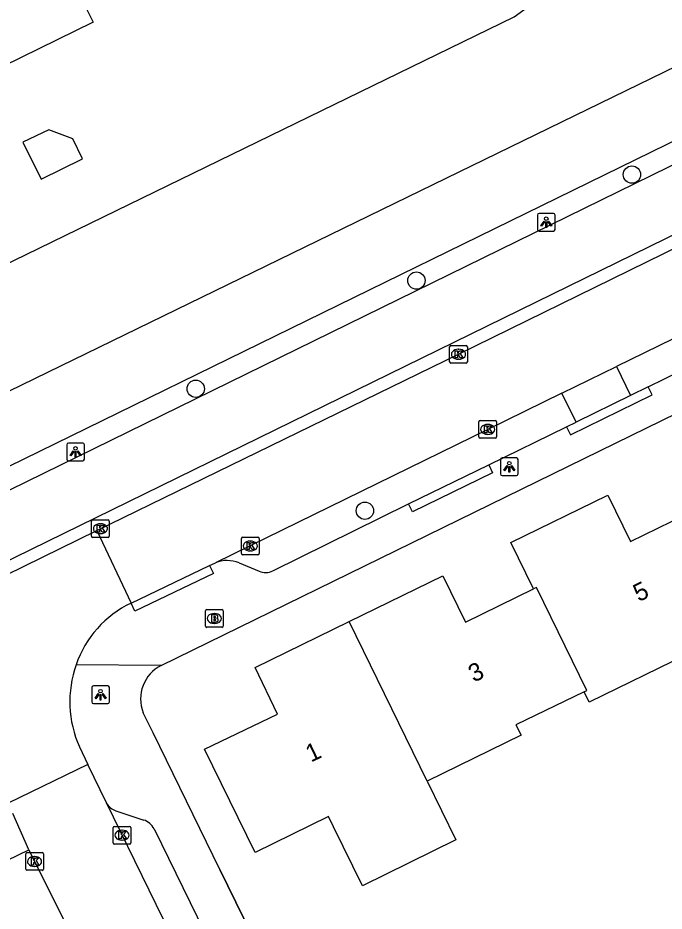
# Model space of a CAD drawing. Extents: x 160457 to 162082, y 388340 to 389736.
# Drawn here: x 161156.9 to 161193.4, y 388818.4 to 388868.8 of the extents above; entities that cross this region are included whole.
import ezdxf

# ---------------------------------------------------------------- set-up
doc = ezdxf.new("R2010")
doc.units = 0
for name, color, linetype in [('IMGEO_Boom', 7, 'Continuous'), ('IMGEO_Brandkraan', 7, 'Continuous'), ('IMGEO_Fietspad_gesloten', 7, 'Continuous'), ('IMGEO_Haag', 7, 'Continuous'), ('IMGEO_Kolk', 7, 'Continuous'), ('IMGEO_Lichtpunt', 7, 'Continuous'), ('IMGEO_Muur', 7, 'Continuous'), ('IMGEO_Pand', 7, 'Continuous'), ('IMGEO_Pand_nummerreeks', 7, 'Continuous'), ('IMGEO_Parkeervlak_open', 7, 'Continuous'), ('IMGEO_Rijbaan_lokaal_gesloten', 7, 'Continuous'), ('IMGEO_Rijbaan_lokaal_open', 7, 'Continuous'), ('IMGEO_Voetpad_open', 7, 'Continuous'), ('IMGEO_Waterloop', 7, 'Continuous')]:
    doc.layers.add(name, color=color, linetype=linetype)

msp = doc.modelspace()

# ---------------------------------------------------------------- linework, layer by layer
at = {"layer": 'IMGEO_Boom'}
for centre in [(161191.536, 388859.966), (161179.376, 388853.983), (161166.918, 388847.873), (161176.464, 388840.991)]:
    msp.add_circle(centre, 0.489, dxfattribs=at)
at = {"layer": 'IMGEO_Brandkraan'}
for p, q in [((161167.469, 388834.482), (161167.469, 388835.334)), ((161167.544, 388835.408), (161168.396, 388835.408)), ((161168.47, 388835.334), (161168.47, 388834.482)), ((161167.957, 388835.188), (161167.982, 388835.188)), ((161168.396, 388834.408), (161167.544, 388834.408)), ((161167.98, 388834.628), (161167.955, 388834.628))]:
    msp.add_line(p, q, dxfattribs=at)
for points in [[(161167.469, 388834.482), (161167.469, 388835.334)], [(161167.544, 388835.408), (161168.396, 388835.408)], [(161168.47, 388835.334), (161168.47, 388834.482)], [(161167.817, 388835.108), (161167.817, 388834.708), (161168.03, 388834.708)], [(161168.048, 388835.108), (161167.817, 388835.108)], [(161167.996, 388835.027), (161167.942, 388835.027), (161167.942, 388834.951)], [(161167.942, 388834.951), (161167.995, 388834.951)], [(161168.004, 388834.875), (161167.942, 388834.875), (161167.942, 388834.794)], [(161168.396, 388834.408), (161167.544, 388834.408)], [(161167.942, 388834.794), (161168.004, 388834.794)]]:
    msp.add_lwpolyline(points, dxfattribs=at)
for centre, radius, start, end in [((161167.546, 388835.332), 0.0765, 91.552, 178.448), ((161167.546, 388835.332), 0.0765, 91.552, 178.448), ((161168.394, 388835.332), 0.0765, 1.552, 88.448), ((161168.394, 388835.332), 0.0765, 1.552, 88.448), ((161167.997, 388834.989), 0.0379, 267.8285, 90.9355), ((161168.005, 388834.834), 0.0404, 269.8759, 90.5077), ((161168.052, 388834.963), 0.145, 59.4692, 91.5367), ((161168.077, 388835.01), 0.0922, 285.5137, 58.1501), ((161168.082, 388834.818), 0.105, 301.3115, 78.989), ((161167.546, 388834.484), 0.0765, 181.552, 268.448), ((161167.546, 388834.484), 0.0765, 181.552, 268.448), ((161168.036, 388834.959), 0.251, 268.6676, 293.5347), ((161168.394, 388834.484), 0.0765, 271.552, 358.448), ((161168.394, 388834.484), 0.0765, 271.552, 358.448)]:
    msp.add_arc(centre, radius, start, end, dxfattribs=at)
for centre, major_axis, ratio, start_param, end_param in [((161167.956, 388834.908), (-0.387, 0.002), 0.722429, 4.712389, 7.853982), ((161167.981, 388834.908), (-0.39, 0.002), 0.717154, 1.570796, 4.712389)]:
    msp.add_ellipse(centre, major_axis=major_axis, ratio=ratio, start_param=start_param, end_param=end_param, dxfattribs=at)
at = {"layer": 'IMGEO_Fietspad_gesloten'}
for points in [[(161212.675, 388869.73), (161150.663, 388839.341), (161081.251, 388805.232)], [(161027.242, 388774.896), (161145.643, 388832.943), (161218.307, 388868.529)]]:
    msp.add_lwpolyline(points, dxfattribs=at)
at = {"layer": 'IMGEO_Haag'}
msp.add_lwpolyline([(161080.564, 388806.614), (161150.141, 388840.461), (161212.132, 388870.817)], dxfattribs=at)
at = {"layer": 'IMGEO_Kolk'}
for p, q in [((161181.248, 388849.399), (161181.248, 388850.251)), ((161181.323, 388850.325), (161182.175, 388850.325)), ((161181.736, 388850.105), (161181.761, 388850.105)), ((161182.249, 388850.251), (161182.249, 388849.399)), ((161181.759, 388849.545), (161181.734, 388849.545)), ((161182.175, 388849.325), (161181.323, 388849.325)), ((161182.896, 388845.157), (161182.896, 388846.009)), ((161182.971, 388846.083), (161183.823, 388846.083)), ((161183.897, 388846.009), (161183.897, 388845.157)), ((161183.384, 388845.863), (161183.409, 388845.863)), ((161183.823, 388845.083), (161182.971, 388845.083)), ((161183.407, 388845.303), (161183.382, 388845.303)), ((161161.041, 388839.552), (161161.041, 388840.404)), ((161161.116, 388840.478), (161161.968, 388840.478)), ((161162.042, 388840.404), (161162.042, 388839.552)), ((161161.529, 388840.258), (161161.554, 388840.258)), ((161161.968, 388839.478), (161161.116, 388839.478)), ((161161.552, 388839.698), (161161.527, 388839.698)), ((161169.494, 388838.574), (161169.494, 388839.426)), ((161169.569, 388839.5), (161170.421, 388839.5)), ((161170.495, 388839.426), (161170.495, 388838.574)), ((161169.982, 388839.28), (161170.007, 388839.28)), ((161170.421, 388838.5), (161169.569, 388838.5)), ((161170.005, 388838.72), (161169.98, 388838.72)), ((161162.259, 388822.247), (161162.259, 388823.099)), ((161162.334, 388823.173), (161163.186, 388823.173)), ((161162.747, 388822.953), (161162.772, 388822.953)), ((161163.26, 388823.099), (161163.26, 388822.247)), ((161162.77, 388822.393), (161162.745, 388822.393)), ((161157.396, 388821.69), (161158.248, 388821.69)), ((161163.186, 388822.173), (161162.334, 388822.173)), ((161157.321, 388820.764), (161157.321, 388821.616)), ((161157.809, 388821.47), (161157.834, 388821.47)), ((161158.322, 388821.616), (161158.322, 388820.764)), ((161158.248, 388820.69), (161157.396, 388820.69)), ((161157.832, 388820.91), (161157.807, 388820.91))]:
    msp.add_line(p, q, dxfattribs=at)
for points in [[(161181.248, 388849.399), (161181.248, 388850.251)], [(161181.323, 388850.325), (161182.175, 388850.325)], [(161181.569, 388850.025), (161181.692, 388850.025), (161181.692, 388849.874), (161181.822, 388850.025), (161181.986, 388850.025), (161181.84, 388849.874), (161181.993, 388849.625), (161181.841, 388849.625), (161181.756, 388849.789), (161181.692, 388849.722), (161181.692, 388849.625), (161181.569, 388849.625), (161181.569, 388850.025)], [(161182.249, 388850.251), (161182.249, 388849.399)], [(161182.175, 388849.325), (161181.323, 388849.325)], [(161182.896, 388845.157), (161182.896, 388846.009)], [(161182.971, 388846.083), (161183.823, 388846.083)], [(161183.897, 388846.009), (161183.897, 388845.157)], [(161183.217, 388845.783), (161183.34, 388845.783), (161183.34, 388845.632), (161183.47, 388845.783), (161183.634, 388845.783), (161183.488, 388845.632), (161183.641, 388845.383), (161183.489, 388845.383), (161183.404, 388845.547), (161183.34, 388845.48), (161183.34, 388845.383), (161183.217, 388845.383), (161183.217, 388845.783)], [(161183.823, 388845.083), (161182.971, 388845.083)], [(161161.041, 388839.552), (161161.041, 388840.404)], [(161161.116, 388840.478), (161161.968, 388840.478)], [(161162.042, 388840.404), (161162.042, 388839.552)], [(161161.362, 388840.178), (161161.485, 388840.178), (161161.485, 388840.027), (161161.615, 388840.178), (161161.779, 388840.178), (161161.633, 388840.027), (161161.786, 388839.778), (161161.634, 388839.778), (161161.549, 388839.942), (161161.485, 388839.875), (161161.485, 388839.778), (161161.362, 388839.778), (161161.362, 388840.178)], [(161161.968, 388839.478), (161161.116, 388839.478)], [(161169.494, 388838.574), (161169.494, 388839.426)], [(161169.569, 388839.5), (161170.421, 388839.5)], [(161170.495, 388839.426), (161170.495, 388838.574)], [(161169.815, 388839.2), (161169.938, 388839.2), (161169.938, 388839.049), (161170.068, 388839.2), (161170.232, 388839.2), (161170.086, 388839.049), (161170.239, 388838.8), (161170.087, 388838.8), (161170.002, 388838.964), (161169.938, 388838.897), (161169.938, 388838.8), (161169.815, 388838.8), (161169.815, 388839.2)], [(161170.421, 388838.5), (161169.569, 388838.5)], [(161162.259, 388822.247), (161162.259, 388823.099)], [(161162.334, 388823.173), (161163.186, 388823.173)], [(161162.58, 388822.873), (161162.703, 388822.873), (161162.703, 388822.722), (161162.833, 388822.873), (161162.997, 388822.873), (161162.851, 388822.722), (161163.004, 388822.473), (161162.852, 388822.473), (161162.767, 388822.637), (161162.703, 388822.57), (161162.703, 388822.473), (161162.58, 388822.473), (161162.58, 388822.873)], [(161163.26, 388823.099), (161163.26, 388822.247)], [(161157.396, 388821.69), (161158.248, 388821.69)], [(161163.186, 388822.173), (161162.334, 388822.173)], [(161157.321, 388820.764), (161157.321, 388821.616)], [(161157.642, 388821.39), (161157.765, 388821.39), (161157.765, 388821.239), (161157.895, 388821.39), (161158.059, 388821.39), (161157.913, 388821.239), (161158.066, 388820.99), (161157.914, 388820.99), (161157.829, 388821.154), (161157.765, 388821.087), (161157.765, 388820.99), (161157.642, 388820.99), (161157.642, 388821.39)], [(161158.322, 388821.616), (161158.322, 388820.764)], [(161158.248, 388820.69), (161157.396, 388820.69)]]:
    msp.add_lwpolyline(points, dxfattribs=at)
for centre, start, end in [((161181.325, 388850.249), 91.552, 178.448), ((161181.325, 388850.249), 91.552, 178.448), ((161182.173, 388850.249), 1.552, 88.448), ((161182.173, 388850.249), 1.552, 88.448), ((161181.325, 388849.401), 181.552, 268.448), ((161181.325, 388849.401), 181.552, 268.448), ((161182.173, 388849.401), 271.552, 358.448), ((161182.173, 388849.401), 271.552, 358.448), ((161182.973, 388846.007), 91.552, 178.448), ((161182.973, 388846.007), 91.552, 178.448), ((161183.821, 388846.007), 1.552, 88.448), ((161183.821, 388846.007), 1.552, 88.448), ((161182.973, 388845.159), 181.552, 268.448), ((161182.973, 388845.159), 181.552, 268.448), ((161183.821, 388845.159), 271.552, 358.448), ((161183.821, 388845.159), 271.552, 358.448), ((161161.118, 388840.402), 91.552, 178.448), ((161161.118, 388840.402), 91.552, 178.448), ((161161.966, 388840.402), 1.552, 88.448), ((161161.966, 388840.402), 1.552, 88.448), ((161161.118, 388839.554), 181.552, 268.448), ((161161.118, 388839.554), 181.552, 268.448), ((161161.966, 388839.554), 271.552, 358.448), ((161161.966, 388839.554), 271.552, 358.448), ((161169.571, 388839.424), 91.552, 178.448), ((161169.571, 388839.424), 91.552, 178.448), ((161170.419, 388839.424), 1.552, 88.448), ((161170.419, 388839.424), 1.552, 88.448), ((161169.571, 388838.576), 181.552, 268.448), ((161169.571, 388838.576), 181.552, 268.448), ((161170.419, 388838.576), 271.552, 358.448), ((161170.419, 388838.576), 271.552, 358.448), ((161162.336, 388823.097), 91.552, 178.448), ((161162.336, 388823.097), 91.552, 178.448), ((161163.184, 388823.097), 1.552, 88.448), ((161163.184, 388823.097), 1.552, 88.448), ((161162.336, 388822.249), 181.552, 268.448), ((161162.336, 388822.249), 181.552, 268.448), ((161163.184, 388822.249), 271.552, 358.448), ((161163.184, 388822.249), 271.552, 358.448), ((161157.398, 388821.614), 91.552, 178.448), ((161157.398, 388821.614), 91.552, 178.448), ((161158.246, 388821.614), 1.552, 88.448), ((161158.246, 388821.614), 1.552, 88.448), ((161157.398, 388820.766), 181.552, 268.448), ((161157.398, 388820.766), 181.552, 268.448), ((161158.246, 388820.766), 271.552, 358.448), ((161158.246, 388820.766), 271.552, 358.448)]:
    msp.add_arc(centre, 0.0765, start, end, dxfattribs=at)
for centre, major_axis, ratio, start_param, end_param in [((161181.735, 388849.825), (-0.387, 0.002), 0.722429, 4.712389, 7.853982), ((161181.76, 388849.825), (-0.39, 0.002), 0.717154, 1.570796, 4.712389), ((161183.383, 388845.583), (-0.387, 0.002), 0.722429, 4.712389, 7.853982), ((161183.408, 388845.583), (-0.39, 0.002), 0.717154, 1.570796, 4.712389), ((161161.528, 388839.978), (-0.387, 0.002), 0.722429, 4.712389, 7.853982), ((161161.553, 388839.978), (-0.39, 0.002), 0.717154, 1.570796, 4.712389), ((161169.981, 388839), (-0.387, 0.002), 0.722429, 4.712389, 7.853982), ((161170.006, 388839), (-0.39, 0.002), 0.717154, 1.570796, 4.712389), ((161162.746, 388822.673), (-0.387, 0.002), 0.722429, 4.712389, 7.853982), ((161162.771, 388822.673), (-0.39, 0.002), 0.717154, 1.570796, 4.712389), ((161157.808, 388821.19), (-0.387, 0.002), 0.722429, 4.712389, 7.853982), ((161157.833, 388821.19), (-0.39, 0.002), 0.717154, 1.570796, 4.712389)]:
    msp.add_ellipse(centre, major_axis=major_axis, ratio=ratio, start_param=start_param, end_param=end_param, dxfattribs=at)
at = {"layer": 'IMGEO_Lichtpunt'}
for p, q in [((161186.201, 388857.677), (161186.201, 388856.87)), ((161186.201, 388857.677), (161186.201, 388856.87)), ((161187.103, 388857.772), (161186.295, 388857.772)), ((161187.103, 388857.772), (161186.295, 388857.772)), ((161187.197, 388856.87), (161187.197, 388857.677)), ((161187.197, 388856.87), (161187.197, 388857.677)), ((161186.295, 388856.776), (161187.103, 388856.776)), ((161186.295, 388856.776), (161187.103, 388856.776)), ((161159.637, 388844.716), (161159.637, 388843.909)), ((161159.637, 388844.716), (161159.637, 388843.909)), ((161160.539, 388844.811), (161159.731, 388844.811)), ((161160.539, 388844.811), (161159.731, 388844.811)), ((161160.633, 388843.909), (161160.633, 388844.716)), ((161160.633, 388843.909), (161160.633, 388844.716)), ((161184.115, 388843.875), (161184.115, 388843.068)), ((161184.115, 388843.875), (161184.115, 388843.068)), ((161185.017, 388843.97), (161184.209, 388843.97)), ((161185.017, 388843.97), (161184.209, 388843.97)), ((161185.111, 388843.068), (161185.111, 388843.875)), ((161185.111, 388843.068), (161185.111, 388843.875)), ((161159.731, 388843.815), (161160.539, 388843.815)), ((161159.731, 388843.815), (161160.539, 388843.815)), ((161184.209, 388842.974), (161185.017, 388842.974)), ((161184.209, 388842.974), (161185.017, 388842.974)), ((161161.047, 388831.004), (161161.047, 388830.197)), ((161161.047, 388831.004), (161161.047, 388830.197)), ((161161.949, 388831.099), (161161.141, 388831.099)), ((161161.949, 388831.099), (161161.141, 388831.099)), ((161162.043, 388830.197), (161162.043, 388831.004)), ((161162.043, 388830.197), (161162.043, 388831.004)), ((161161.141, 388830.103), (161161.949, 388830.103)), ((161161.141, 388830.103), (161161.949, 388830.103))]:
    msp.add_line(p, q, dxfattribs=at)
for points in [[(161186.575, 388857.341), (161186.614, 388857.313), (161186.426, 388857.051), (161186.388, 388857.078), (161186.575, 388857.341)], [(161186.677, 388857.293), (161186.724, 388857.293), (161186.724, 388856.971), (161186.677, 388856.971), (161186.677, 388857.293)], [(161186.787, 388857.313), (161186.825, 388857.34), (161187.012, 388857.078), (161186.973, 388857.05), (161186.787, 388857.313)], [(161160.011, 388844.38), (161160.05, 388844.352), (161159.862, 388844.09), (161159.824, 388844.117), (161160.011, 388844.38)], [(161160.223, 388844.352), (161160.261, 388844.379), (161160.448, 388844.117), (161160.409, 388844.089), (161160.223, 388844.352)], [(161160.113, 388844.332), (161160.16, 388844.332), (161160.16, 388844.01), (161160.113, 388844.01), (161160.113, 388844.332)], [(161184.489, 388843.539), (161184.528, 388843.511), (161184.34, 388843.249), (161184.302, 388843.276), (161184.489, 388843.539)], [(161184.591, 388843.491), (161184.638, 388843.491), (161184.638, 388843.169), (161184.591, 388843.169), (161184.591, 388843.491)], [(161184.701, 388843.511), (161184.739, 388843.538), (161184.926, 388843.276), (161184.887, 388843.248), (161184.701, 388843.511)], [(161161.421, 388830.668), (161161.46, 388830.64), (161161.272, 388830.378), (161161.234, 388830.405), (161161.421, 388830.668)], [(161161.523, 388830.62), (161161.57, 388830.62), (161161.57, 388830.298), (161161.523, 388830.298), (161161.523, 388830.62)], [(161161.633, 388830.64), (161161.671, 388830.667), (161161.858, 388830.405), (161161.819, 388830.377), (161161.633, 388830.64)]]:
    msp.add_lwpolyline(points, dxfattribs=at)
for centre in [(161186.7, 388857.475), (161160.136, 388844.514), (161184.614, 388843.673), (161161.546, 388830.802)]:
    msp.add_circle(centre, 0.0994, dxfattribs=at)
for centre, start, end in [((161186.295, 388857.677), 90, 180), ((161186.295, 388857.677), 90, 180), ((161187.103, 388857.677), 0, 90), ((161187.103, 388857.677), 0, 90), ((161186.295, 388856.87), 180, 270), ((161186.295, 388856.87), 180, 270), ((161187.103, 388856.87), 270, 0), ((161187.103, 388856.87), 270, 360), ((161159.731, 388844.716), 90, 180), ((161159.731, 388844.716), 90, 180), ((161160.539, 388844.716), 0, 90), ((161160.539, 388844.716), 0, 90), ((161159.731, 388843.909), 180, 270), ((161159.731, 388843.909), 180, 270), ((161160.539, 388843.909), 270, 0), ((161160.539, 388843.909), 270, 360), ((161184.209, 388843.875), 90, 180), ((161184.209, 388843.875), 90, 180), ((161185.017, 388843.875), 0, 90), ((161185.017, 388843.875), 0, 90), ((161184.209, 388843.068), 180, 270), ((161184.209, 388843.068), 180, 270), ((161185.017, 388843.068), 270, 0), ((161185.017, 388843.068), 270, 360), ((161161.141, 388831.004), 90, 180), ((161161.141, 388831.004), 90, 180), ((161161.949, 388831.004), 0, 90), ((161161.949, 388831.004), 0, 90), ((161161.141, 388830.197), 180, 270), ((161161.141, 388830.197), 180, 270), ((161161.949, 388830.197), 270, 0), ((161161.949, 388830.197), 270, 360)]:
    msp.add_arc(centre, 0.0946, start, end, dxfattribs=at)
at = {"layer": 'IMGEO_Muur'}
msp.add_lwpolyline([(161168.285, 388820.734), (161174.119, 388808.827)], dxfattribs=at)
at = {"layer": 'IMGEO_Pand'}
for points in [[(161162.228, 388872.444), (161159.804, 388871.258), (161161.122, 388868.565), (161155.025, 388865.582)], [(161160.527, 388860.852), (161159.976, 388861.978), (161158.622, 388862.501), (161157.169, 388861.79), (161158.188, 388859.707), (161160.527, 388860.852)], [(161185.989, 388836.578), (161184.71, 388839.191), (161190.18, 388841.863), (161191.457, 388839.25), (161195.312, 388841.132)], [(161175.575, 388834.728), (161180.866, 388837.313), (161182.143, 388834.699), (161185.989, 388836.578)], [(161188.832, 388830.774), (161188.986, 388830.849), (161186.143, 388836.653), (161185.989, 388836.578)], [(161198.153, 388835.328), (161194.303, 388833.446), (161194.588, 388832.862), (161189.119, 388830.19), (161188.832, 388830.774)], [(161179.987, 388825.728), (161181.607, 388822.409), (161176.325, 388819.822), (161174.698, 388823.144), (161174.412, 388823.728), (161170.264, 388821.701), (161167.422, 388827.533), (161171.538, 388829.505), (161170.276, 388832.139), (161175.575, 388834.728)], [(161179.987, 388825.728), (161175.575, 388834.728)], [(161188.832, 388830.774), (161184.991, 388828.896), (161185.276, 388828.312), (161179.987, 388825.728)]]:
    msp.add_lwpolyline(points, dxfattribs=at)
at = {"layer": 'IMGEO_Parkeervlak_open'}
for points in [[(161190.66, 388849.136), (161191.463, 388847.496)], [(161188.382, 388845.995), (161187.585, 388847.632)]]:
    msp.add_lwpolyline(points, dxfattribs=at)
at = {"layer": 'IMGEO_Rijbaan_lokaal_gesloten'}
for points in [[(161161.331, 388839.874), (161181.749, 388849.825), (161201.051, 388859.288), (161217.631, 388867.4), (161218.804, 388867.981)], [(161197.022, 388852.247), (161190.66, 388849.136)], [(161187.585, 388847.632), (161190.66, 388849.136)], [(161187.585, 388847.632), (161183.397, 388845.584), (161169.995, 388839), (161168.028, 388838.052)], [(161163.267, 388835.773), (161167.701, 388837.901)], [(161167.701, 388837.901), (161167.83, 388837.956), (161168.028, 388838.052)], [(161161.878, 388824.499), (161160.823, 388826.656)], [(161180.336, 388786.719), (161161.878, 388824.499)], [(161157.499, 388821.856), (161156.593, 388823.902)], [(161157.499, 388821.856), (161163.879, 388809.025), (161173.208, 388789.962), (161178.915, 388778.265)]]:
    msp.add_lwpolyline(points, dxfattribs=at)
at = {"layer": 'IMGEO_Rijbaan_lokaal_open'}
for points in [[(161145.947, 388832.322), (161161.331, 388839.874)], [(161161.331, 388839.874), (161163.267, 388835.773)], [(161160.357, 388827.655), (161160.823, 388826.656)], [(161160.823, 388826.656), (161156.337, 388824.48)]]:
    msp.add_lwpolyline(points, dxfattribs=at)
for centre, radius, start, end in [((161165.83, 388830.371), 5.979, 115.3794, 161.2186), ((161166.09, 388830.212), 6.278, 160.6073, 204.0321)]:
    msp.add_arc(centre, radius, start, end, dxfattribs=at)
at = {"layer": 'IMGEO_Voetpad_open'}
for points in [[(161164.967, 388832.26), (161219.741, 388859.071)], [(161192.455, 388847.979), (161197.07, 388850.244)], [(161187.843, 388845.733), (161188.061, 388845.284), (161192.673, 388847.53), (161192.455, 388847.979)], [(161192.455, 388847.979), (161191.463, 388847.496)], [(161191.463, 388847.496), (161188.382, 388845.995)], [(161187.843, 388845.733), (161188.382, 388845.995)], [(161183.452, 388843.579), (161187.843, 388845.733)], [(161183.452, 388843.579), (161183.671, 388843.13), (161179.143, 388840.922), (161178.924, 388841.371)], [(161178.924, 388841.371), (161183.452, 388843.579)], [(161171.276, 388837.596), (161178.924, 388841.371)], [(161167.701, 388837.901), (161167.917, 388837.451), (161163.483, 388835.323), (161163.267, 388835.773)], [(161169.365, 388838.04), (161170.5, 388837.586)], [(161164.967, 388832.26), (161160.169, 388832.296)], [(161186.487, 388783.582), (161174.119, 388808.827), (161168.285, 388820.734), (161164.513, 388828.446), (161163.955, 388829.586)], [(161162.412, 388824.043), (161163.983, 388823.531)], [(161164.567, 388823.032), (161180.812, 388789.799)], [(161178.915, 388778.265), (161174.503, 388776.086), (161171.285, 388782.685), (161175.402, 388784.74), (161174.685, 388786.21), (161170.549, 388784.182), (161167.281, 388790.865), (161171.421, 388792.928), (161170.698, 388794.383), (161166.56, 388792.358), (161163.243, 388799.143), (161167.407, 388801.156), (161166.642, 388802.645), (161162.529, 388800.624), (161159.179, 388807.408), (161163.318, 388809.47), (161162.623, 388810.942), (161158.482, 388808.908), (161153.169, 388819.754), (161157.499, 388821.856)]]:
    msp.add_lwpolyline(points, dxfattribs=at)
for centre, radius, start, end in [((161168.682, 388836.432), 1.747, 66.9808, 111.9907), ((161170.878, 388838.373), 0.873, 244.3402, 297.1364), ((161165.936, 388830.365), 2.128, 117.0704, 201.4704), ((161162.767, 388824.999), 1.019, 209.36, 249.6498), ((161163.646, 388822.545), 1.042, 27.8561, 71.1193)]:
    msp.add_arc(centre, radius, start, end, dxfattribs=at)
at = {"layer": 'IMGEO_Waterloop'}
for points in [[(161214.331, 388876.285), (161203.521, 388870.721), (161077.309, 388809.227), (161070.115, 388805.722), (161023.553, 388783.036)], [(161116.07, 388835.359), (161184.889, 388868.866), (161186.866, 388870.321)]]:
    msp.add_lwpolyline(points, dxfattribs=at)

# ---------------------------------------------------------------- texts
at = {"layer": 'IMGEO_Pand_nummerreeks'}
for s, rotation, p in [('5', 26.0352, (161191.919, 388835.825)), ('3', 26.0383, (161182.614, 388831.279)), ('1', 25.5994, (161173.422, 388826.77))]:
    msp.add_text(s, height=1, rotation=rotation, dxfattribs=at).set_placement(p)

doc.saveas('drawing.dxf')
